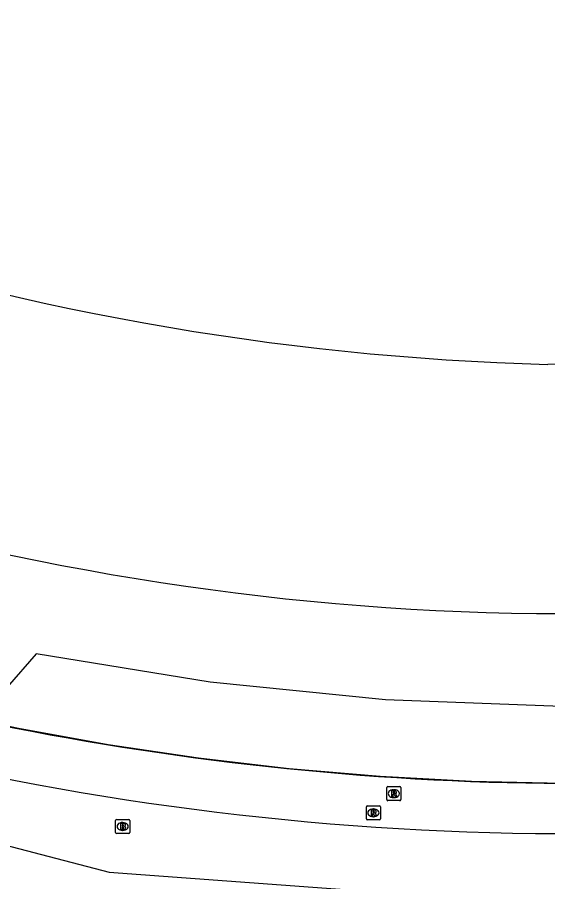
# Model space of a CAD drawing. Extents: x 155018 to 156648, y 383980 to 385733.
# Drawn here: x 156350 to 156387.7, y 384565.1 to 384626.6 of the extents above; entities that cross this region are included whole.
import ezdxf

# ---------------------------------------------------------------- set-up
doc = ezdxf.new("R2010")
doc.units = 0
for name, color, linetype in [('IMGEO_Berm_groen', 7, 'Continuous'), ('IMGEO_Brandkraan', 7, 'Continuous'), ('IMGEO_Lijnafwatering', 7, 'Continuous'), ('IMGEO_Pand', 7, 'Continuous'), ('IMGEO_Rijbaan_lokaal_gesloten', 7, 'Continuous'), ('IMGEO_Rioolput', 7, 'Continuous')]:
    doc.layers.add(name, color=color, linetype=linetype)

msp = doc.modelspace()

# ---------------------------------------------------------------- linework, layer by layer
at = {"layer": 'IMGEO_Berm_groen'}
msp.add_lwpolyline([(156249.508, 384513.685), (156239.401, 384624.711), (156244.827, 384626.622), (156253.316, 384615.96), (156262.991, 384607.245), (156279.801, 384595.032), (156291.224, 384586.909), (156300.645, 384583.186), (156308.665, 384579.708), (156328.582, 384573.06), (156356.505, 384565.783), (156380.988, 384563.978)], dxfattribs=at)
at = {"layer": 'IMGEO_Brandkraan'}
for p, q in [((156356.966, 384568.608), (156356.966, 384569.46)), ((156357.041, 384569.534), (156357.893, 384569.534)), ((156357.454, 384569.314), (156357.479, 384569.314)), ((156357.967, 384569.46), (156357.967, 384568.608)), ((156357.477, 384568.754), (156357.452, 384568.754)), ((156357.893, 384568.534), (156357.041, 384568.534))]:
    msp.add_line(p, q, dxfattribs=at)
for points in [[(156356.966, 384568.608), (156356.966, 384569.46)], [(156357.041, 384569.534), (156357.893, 384569.534)], [(156357.314, 384569.234), (156357.314, 384568.834), (156357.527, 384568.834)], [(156357.545, 384569.234), (156357.314, 384569.234)], [(156357.967, 384569.46), (156357.967, 384568.608)], [(156357.493, 384569.153), (156357.439, 384569.153), (156357.439, 384569.077)], [(156357.439, 384569.077), (156357.492, 384569.077)], [(156357.501, 384569.001), (156357.439, 384569.001), (156357.439, 384568.92)], [(156357.439, 384568.92), (156357.501, 384568.92)], [(156357.893, 384568.534), (156357.041, 384568.534)]]:
    msp.add_lwpolyline(points, dxfattribs=at)
for centre, radius, start, end in [((156357.043, 384569.458), 0.0765, 91.55205, 178.44795), ((156357.043, 384569.458), 0.0765, 91.55205, 178.44795), ((156357.549, 384569.089), 0.145, 59.4692, 91.53667), ((156357.574, 384569.136), 0.0922, 285.51372, 58.15012), ((156357.891, 384569.458), 0.0765, 1.55205, 88.44795), ((156357.891, 384569.458), 0.0765, 1.55205, 88.44795), ((156357.043, 384568.61), 0.0765, 181.55205, 268.44795), ((156357.043, 384568.61), 0.0765, 181.55205, 268.44795), ((156357.494, 384569.115), 0.0379, 267.82845, 90.93552), ((156357.502, 384568.96), 0.0404, 269.87594, 90.50774), ((156357.533, 384569.085), 0.251, 268.66757, 293.53466), ((156357.579, 384568.944), 0.105, 301.31148, 78.98903), ((156357.891, 384568.61), 0.0765, 271.55205, 358.44795), ((156357.891, 384568.61), 0.0765, 271.55205, 358.44795)]:
    msp.add_arc(centre, radius, start, end, dxfattribs=at)
for centre, major_axis, ratio, start_param, end_param in [((156357.453, 384569.034), (-0.387, 0.002), 0.722429, 4.712389, 7.853982), ((156357.478, 384569.034), (-0.39, 0.002), 0.717154, 1.570796, 4.712389)]:
    msp.add_ellipse(centre, major_axis=major_axis, ratio=ratio, start_param=start_param, end_param=end_param, dxfattribs=at)
at = {"layer": 'IMGEO_Lijnafwatering'}
for points in [[(156350.049, 384575.995), (156343.694, 384577.341), (156337.383, 384578.883), (156331.122, 384580.618)], [(156369.322, 384573.141), (156362.869, 384573.894), (156356.443, 384574.846), (156350.049, 384575.995)], [(156388.776, 384572.08), (156382.281, 384572.233), (156375.795, 384572.587), (156369.322, 384573.141)]]:
    msp.add_lwpolyline(points, dxfattribs=at)
at = {"layer": 'IMGEO_Pand'}
msp.add_lwpolyline([(156433.459, 384613.541), (156426.721, 384621.566), (156410.188, 384607.69), (156408.657, 384609.514), (156400.82, 384602.814), (156393.192, 384602.081), (156387.716, 384601.917)], dxfattribs=at)
msp.add_arc((156393.009, 384794.585), 192.74, 251.23244, 268.42627, dxfattribs=at)
at = {"layer": 'IMGEO_Rijbaan_lokaal_gesloten'}
msp.add_lwpolyline([(156454.343, 384597.717), (156447.002, 384593.161), (156439.346, 384589.155), (156431.418, 384585.719), (156423.454, 384582.887), (156415.299, 384580.665), (156406.999, 384579.066), (156403.956, 384578.662), (156400.906, 384578.32), (156397.849, 384578.038), (156392.336, 384577.689), (156388.705, 384577.568), (156376.171, 384578.055), (156363.69, 384579.309), (156351.31, 384581.326), (156347.153, 384576.582)], dxfattribs=at)
for centre, radius, start, end in [((156389.198, 384775.078), 190.898, 252.66013, 269.85625), ((156390.367, 384782.008), 209.922, 258.12038, 269.5653), ((156389.476, 384778.369), 209.846, 255.53023, 269.72642)]:
    msp.add_arc(centre, radius, start, end, dxfattribs=at)
at = {"layer": 'IMGEO_Rioolput'}
for p, q in [((156376.264, 384570.944), (156376.264, 384571.796)), ((156376.339, 384571.87), (156377.191, 384571.87)), ((156377.265, 384571.796), (156377.265, 384570.944)), ((156376.775, 384571.09), (156376.75, 384571.09)), ((156376.752, 384571.65), (156376.777, 384571.65)), ((156374.883, 384570.502), (156375.735, 384570.502)), ((156377.191, 384570.87), (156376.339, 384570.87)), ((156374.808, 384569.576), (156374.808, 384570.428)), ((156375.296, 384570.282), (156375.321, 384570.282)), ((156375.809, 384570.428), (156375.809, 384569.576)), ((156375.735, 384569.502), (156374.883, 384569.502)), ((156375.319, 384569.722), (156375.294, 384569.722))]:
    msp.add_line(p, q, dxfattribs=at)
for points in [[(156376.264, 384570.944), (156376.264, 384571.796)], [(156376.339, 384571.87), (156377.191, 384571.87)], [(156377.265, 384571.796), (156377.265, 384570.944)], [(156376.853, 384571.568), (156376.601, 384571.57), (156376.601, 384571.17)], [(156376.601, 384571.17), (156376.725, 384571.17), (156376.725, 384571.332), (156376.736, 384571.332)], [(156376.779, 384571.489), (156376.725, 384571.489), (156376.725, 384571.408)], [(156376.725, 384571.408), (156376.777, 384571.408)], [(156376.783, 384571.303), (156376.854, 384571.17), (156376.994, 384571.17), (156376.929, 384571.296)], [(156374.883, 384570.502), (156375.735, 384570.502)], [(156377.191, 384570.87), (156376.339, 384570.87)], [(156374.808, 384569.576), (156374.808, 384570.428)], [(156375.397, 384570.2), (156375.145, 384570.202), (156375.145, 384569.802)], [(156375.145, 384569.802), (156375.269, 384569.802), (156375.269, 384569.964), (156375.28, 384569.964)], [(156375.323, 384570.121), (156375.269, 384570.121), (156375.269, 384570.04)], [(156375.269, 384570.04), (156375.321, 384570.04)], [(156375.327, 384569.935), (156375.398, 384569.802), (156375.538, 384569.802), (156375.473, 384569.928)], [(156375.809, 384570.428), (156375.809, 384569.576)], [(156375.735, 384569.502), (156374.883, 384569.502)]]:
    msp.add_lwpolyline(points, dxfattribs=at)
for centre, radius, start, end in [((156376.341, 384571.794), 0.0765, 91.55205, 178.44795), ((156376.341, 384571.794), 0.0765, 91.55205, 178.44795), ((156377.189, 384571.794), 0.0765, 1.55205, 88.44795), ((156377.189, 384571.794), 0.0765, 1.55205, 88.44795), ((156376.735, 384571.279), 0.0533, 26.02933, 88.69889), ((156376.761, 384571.597), 0.19, 274.7715, 282.96867), ((156376.785, 384571.393), 0.0964, 77.00612, 93.18647), ((156376.799, 384571.45), 0.0378, 276.66336, 79.67722), ((156376.852, 384571.458), 0.109, 350.36119, 89.41601), ((156376.85, 384571.458), 0.112, 277.58423, 350.98172), ((156376.834, 384571.243), 0.108, 29.51342, 73.79051), ((156374.885, 384570.426), 0.0765, 91.55205, 178.44795), ((156374.885, 384570.426), 0.0765, 91.55205, 178.44795), ((156375.733, 384570.426), 0.0765, 1.55205, 88.44795), ((156375.733, 384570.426), 0.0765, 1.55205, 88.44795), ((156376.341, 384570.946), 0.0765, 181.55205, 268.44795), ((156376.341, 384570.946), 0.0765, 181.55205, 268.44795), ((156377.189, 384570.946), 0.0765, 271.55205, 358.44795), ((156377.189, 384570.946), 0.0765, 271.55205, 358.44795), ((156375.279, 384569.911), 0.0533, 26.02933, 88.69889), ((156375.305, 384570.229), 0.19, 274.7715, 282.96867), ((156375.329, 384570.025), 0.0964, 77.00612, 93.18647), ((156375.343, 384570.082), 0.0378, 276.66336, 79.67722), ((156375.396, 384570.09), 0.109, 350.36119, 89.41601), ((156375.394, 384570.09), 0.112, 277.58423, 350.98172), ((156375.378, 384569.875), 0.108, 29.51342, 73.79051), ((156374.885, 384569.578), 0.0765, 181.55205, 268.44795), ((156374.885, 384569.578), 0.0765, 181.55205, 268.44795), ((156375.733, 384569.578), 0.0765, 271.55205, 358.44795), ((156375.733, 384569.578), 0.0765, 271.55205, 358.44795)]:
    msp.add_arc(centre, radius, start, end, dxfattribs=at)
for centre, major_axis, ratio, start_param, end_param in [((156376.751, 384571.37), (-0.387, 0.002), 0.722429, 4.712389, 7.853982), ((156376.776, 384571.37), (-0.39, 0.002), 0.717154, 1.570796, 4.712389), ((156375.295, 384570.002), (-0.387, 0.002), 0.722429, 4.712389, 7.853982), ((156375.32, 384570.002), (-0.39, 0.002), 0.717154, 1.570796, 4.712389)]:
    msp.add_ellipse(centre, major_axis=major_axis, ratio=ratio, start_param=start_param, end_param=end_param, dxfattribs=at)

doc.saveas('drawing.dxf')
